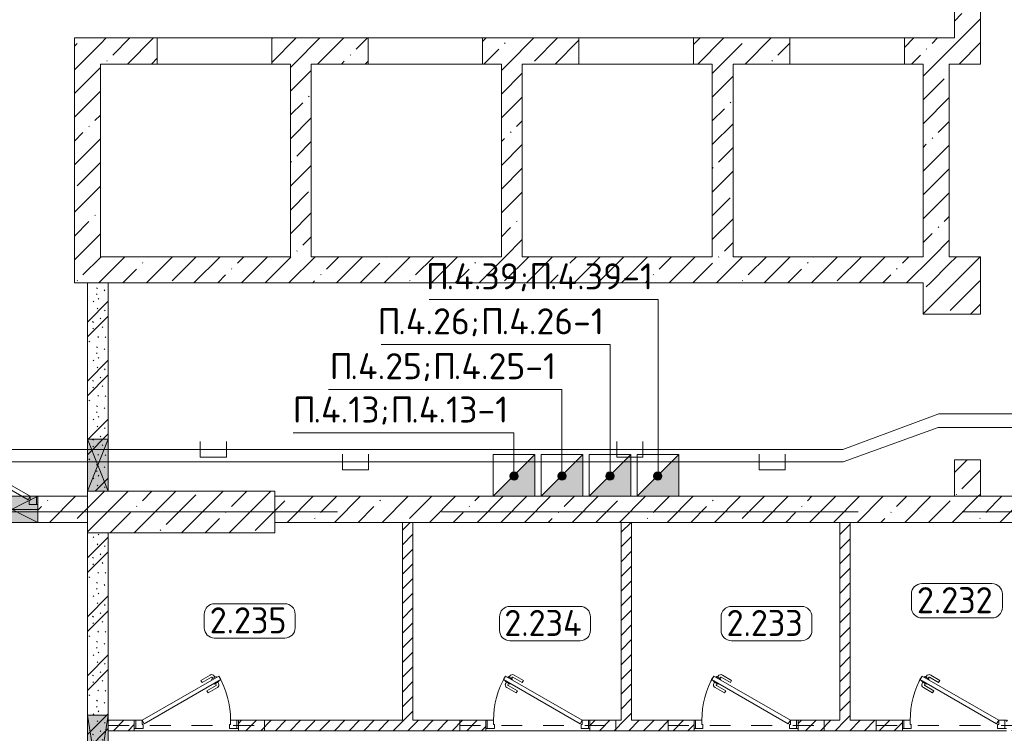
# Model space of a CAD drawing. Header units: millimetres. Extents: x -32229 to 291619, y -13689 to 125138.
# Tile 496 of 565: x 98330 to 107784, y 73325 to 80176. Entities that reach past the tile are written whole.
import ezdxf

# ---------------------------------------------------------------- set-up
doc = ezdxf.new("R2010")
doc.units = ezdxf.units.MM
doc.linetypes.add('3_ Штрих_ 1 х 1 мм', pattern=[400, 200, -200])
doc.linetypes.add('ADSK_Линия сетки', pattern=[5000, 4000, -500, 0, -500])
for name, color, linetype, lineweight in [('A-____-NOTE-TEXT', 7, 'Continuous', 18), ('A-AREA-____-IDEN', 7, 'Continuous', 9), ('A-DETL-____-THIN', 7, 'Continuous', 9), ('A-DETL-GENF-OTLN', 7, 'Continuous', 18), ('A-DOOR-____-MCUT', 7, 'Continuous', 9), ('A-DOOR-____-OTLN', 7, 'Continuous', 18), ('A-DOOR-FRAM-MCUT', 7, 'Continuous', 9), ('A-DOOR-OPNG-OTLN', 7, 'Continuous', 18), ('A-FLOR-____-OTLN', 7, 'Continuous', 18), ('A-GLAZ-____-MCUT', 7, 'Continuous', 9), ('A-GLAZ-____-OTLN', 7, 'Continuous', 18), ('A-WALL-____-MCUT', 7, 'Continuous', 40), ('A-WALL-____-PATT', 7, 'Continuous', 40), ('G-____-____-TEXT', 7, 'Continuous', 9), ('I-WALL-____-MCUT', 7, 'Continuous', 40), ('S-BEAM-____-OTLN', 7, 'Continuous', 18), ('S-COLS-____-MCUT', 7, 'Continuous', 40), ('S-COLS-____-OTLN', 7, 'Continuous', 18), ('S-GRID-____-OTLN', 7, 'Continuous', 9)]:
    doc.layers.add(name, color=color, linetype=linetype, lineweight=lineweight)
doc.layers.add('A-DETL-____-OTLN', color=7, linetype='Continuous', lineweight=9, true_color=0x00a600)
doc.styles.add('GOST Common_9', font='GOST_Common.ttf', dxfattribs={"height": 250})
doc.styles.add('ISOCPEUR', font='isocpeur.ttf', dxfattribs={"height": 250})
pattern_1 = [(45, (0, 0), (-70.71068, 70.71068), [])]
pattern_2 = [(135, (300.56, 377.28), (-565.6854, 6e-14), [10, -790]), (135, (349.8, 474.73), (-565.6854, 6e-14), [10, -790]), (135, (423.93, 473.06), (-565.6854, 6e-14), [10, -790]), (135, (229.92, 447.9), (-565.6854, 6e-14), [10, -790]), (135, (155.08, 447.9), (-565.6854, 6e-14), [10, -790]), (135, (114.9, 369.03), (-565.6854, 6e-14), [10, -790]), (135, (132.43, 285.8), (-565.6854, 6e-14), [10, -790]), (135, (214.66, 322), (-565.6854, 6e-14), [10, -790]), (135, (198.16, 261.88), (-565.6854, 6e-14), [10, -790]), (135, (45.2, 272.9), (-565.6854, 6e-14), [10, -790]), (135, (42.32, 336.16), (-565.6854, 6e-14), [10, -790]), (135, (92.26, 192.24), (-565.6854, 6e-14), [10, -790]), (135, (7.07, 149.2), (-565.6854, 6e-14), [10, -790]), (135, (80.6, 95.1), (-565.6854, 6e-14), [10, -790]), (135, (79.53, 36.94), (-565.6854, 6e-14), [10, -790]), (135, (153.87, 74.56), (-565.6854, 6e-14), [10, -790]), (135, (228.35, 124.8), (-565.6854, 6e-14), [10, -790]), (135, (279.75, 180.4), (-565.6854, 6e-14), [10, -790]), (135, (282.9, 31.63), (-565.6854, 6e-14), [10, -790]), (135, (377.38, 53.45), (-565.6854, 6e-14), [10, -790]), (135, (352.28, 102.7), (-565.6854, 6e-14), [10, -790]), (135, (354.05, 0), (-565.6854, 6e-14), [10, -790]), (135, (553.23, 16.45), (-565.6854, 6e-14), [10, -790]), (135, (542.38, 63.45), (-565.6854, 6e-14), [10, -790]), (135, (536.58, 239.3), (-565.6854, 6e-14), [10, -790]), (135, (475.85, 203.9), (-565.6854, 6e-14), [10, -790]), (135, (475.85, 316.54), (-565.6854, 6e-14), [10, -790]), (135, (520.8, 408.7), (-565.6854, 6e-14), [10, -790]), (135, (551.1, 470.8), (-565.6854, 6e-14), [10, -790]), (135, (235.25, 537.93), (-565.6854, 6e-14), [10, -790]), (135, (407.25, 547.65), (-565.6854, 6e-14), [10, -790]), (135, (94.5, 558.6), (-565.6854, 6e-14), [10, -790]), (135, (46.4, 532.3), (-565.6854, 6e-14), [10, -790]), (135, (85.56, 465.04), (-565.6854, 6e-14), [10, -790]), (135, (355.53, 181.14), (-565.6854, 6e-14), [10, -790]), (135, (362.23, 243.6), (-565.6854, 6e-14), [10, -790]), (135, (413.45, 344.1), (-565.6854, 6e-14), [10, -790]), (135, (286.3, 273.25), (-565.6854, 6e-14), [10, -790]), (135, (423.02, 263.72), (-565.6854, 6e-14), [10, -790]), (135, (162.94, 190.2), (-565.6854, 6e-14), [10, -790]), (135, (470.25, 120.93), (-565.6854, 6e-14), [10, -790]), (135, (484.48, 9.78), (-565.6854, 6e-14), [10, -790]), (45, (0, 212.13), (-565.6854, 0), []), (45, (212.13, 0), (-565.6854, 0), []), (45, (353.55, 0), (-565.6854, 0), []), (45, (0, 353.55), (-565.6854, 0), [])]
pattern_3 = [(45, (0, 0), (-228.0985, 228.0985), []), (45, (228.1, 0), (-228.0985, 228.0985), [403.225, -80.645, 6.706, -73.939])]

# ---------------------------------------------------------------- blocks, each defined once
blk = doc.blocks.new('АР_Дверь однопольная - 1000х2100h_850__Кладовая-4711845--02 ЭМ')
at = {"layer": 'A-DOOR-____-MCUT', "color": 253, "lineweight": 13, "true_color": 0xaaaaaa}
for p, q in [((-311.1, 475), (-331.1, 440.4)), ((425, 50), (-311.1, 475)), ((-331.1, 440.4), (405, 15.4)), ((405, 15.4), (425, 50))]:
    blk.add_line(p, q, dxfattribs=at)
at = {"layer": 'A-DOOR-____-OTLN', "color": 253, "lineweight": 5, "true_color": 0xaaaaaa}
for p, q in [((-274.6, 463.2), (-268.6, 473.6)), ((-138.9, 433.3), (-227.7, 484.6)), ((-309.5, 427.9), (-313.5, 420.9)), ((-313.5, 420.9), (-270.2, 395.9)), ((-302.6, 414.7), (-308.7, 404.3)), ((-289.5, 462.5), (-285.5, 469.4)), ((-281, 402.2), (-287, 391.8)), ((-285.5, 469.4), (-242.2, 444.4)), ((-196.4, 333.7), (-285.2, 385)), ((-270.2, 395.9), (-266.2, 402.9)), ((-253, 450.7), (-247, 461.1)), ((-242.2, 444.4), (-246.2, 437.5)), ((-151.4, 411.7), (-240.2, 462.9)), ((-151.4, 411.7), (-138.9, 433.3)), ((-208.9, 312.1), (-297.7, 363.3)), ((-196.4, 333.7), (-208.9, 312.1))]:
    blk.add_line(p, q, dxfattribs=at)
for centre, radius, start, end in [((425, 50), 850, 150, 180), ((-242.7, 458.6), 30, 60, 150), ((-282.7, 389.3), 30, 150, 240), ((-282.7, 389.3), 4.99, 150, 240), ((-242.7, 458.6), 4.99, 60, 150)]:
    blk.add_arc(centre, radius, start, end, dxfattribs=at)
at = {"layer": 'A-DOOR-FRAM-MCUT', "color": 253, "lineweight": 13, "true_color": 0xaaaaaa}
for p, q in [((-485, 50), (-500, 50)), ((-425, 50), (-485, 50)), ((-485, 50), (-485, -30)), ((-425, 10), (-425, 50)), ((-415, 10), (-425, 10)), ((-415, -30), (-415, 10)), ((425, 10), (415, 10)), ((415, 10), (415, -30)), ((485, 50), (425, 50)), ((425, 50), (425, 10)), ((485, -30), (485, 50)), ((485, 50), (500, 50)), ((-485, -30), (-500, -30)), ((-485, -30), (-415, -30)), ((415, -30), (485, -30)), ((485, -30), (500, -30))]:
    blk.add_line(p, q, dxfattribs=at)
blk = doc.blocks.new('КР-Проем - Настраиваемый-4846183--02 ЭМ')
at = {"layer": 'A-DOOR-OPNG-OTLN', "color": 253, "lineweight": 13, "true_color": 0xaaaaaa}
for p, q in [((-550, 125), (550, 125)), ((-550, -125), (550, -125))]:
    blk.add_line(p, q, dxfattribs=at)
blk = doc.blocks.new('АР_Дверь однопольная - 1000х2100h_850__Кладовая-4711806--02 ЭМ')
at = {"layer": 'A-DOOR-____-MCUT', "color": 253, "lineweight": 13, "true_color": 0xaaaaaa}
for p, q in [((311.1, 475), (-425, 50)), ((331.1, 440.4), (311.1, 475)), ((-405, 15.4), (331.1, 440.4)), ((-425, 50), (-405, 15.4))]:
    blk.add_line(p, q, dxfattribs=at)
at = {"layer": 'A-DOOR-____-OTLN', "color": 253, "lineweight": 5, "true_color": 0xaaaaaa}
for p, q in [((138.9, 433.3), (227.7, 484.6)), ((274.6, 463.2), (268.6, 473.6)), ((151.4, 411.7), (138.9, 433.3)), ((151.4, 411.7), (240.2, 462.9)), ((196.4, 333.7), (285.2, 385)), ((285.5, 469.4), (242.2, 444.4)), ((242.2, 444.4), (246.2, 437.5)), ((253, 450.7), (247, 461.1)), ((270.2, 395.9), (266.2, 402.9)), ((313.5, 420.9), (270.2, 395.9)), ((281, 402.2), (287, 391.8)), ((289.5, 462.5), (285.5, 469.4)), ((302.6, 414.7), (308.7, 404.3)), ((309.5, 427.9), (313.5, 420.9)), ((196.4, 333.7), (208.9, 312.1)), ((208.9, 312.1), (297.7, 363.3))]:
    blk.add_line(p, q, dxfattribs=at)
for centre, radius, start, end in [((242.7, 458.6), 30, 30, 120), ((-425, 50), 850, 360, 30), ((242.7, 458.6), 4.99, 30, 120), ((282.7, 389.3), 4.99, 300, 30), ((282.7, 389.3), 30, 300, 30)]:
    blk.add_arc(centre, radius, start, end, dxfattribs=at)
at = {"layer": 'A-DOOR-FRAM-MCUT', "color": 253, "lineweight": 13, "true_color": 0xaaaaaa}
for p, q in [((-485, 50), (-500, 50)), ((-425, 50), (-485, 50)), ((-485, 50), (-485, -30)), ((-425, 10), (-425, 50)), ((-415, 10), (-425, 10)), ((-415, -30), (-415, 10)), ((425, 10), (415, 10)), ((415, 10), (415, -30)), ((485, 50), (425, 50)), ((425, 50), (425, 10)), ((485, -30), (485, 50)), ((485, 50), (500, 50)), ((-485, -30), (-500, -30)), ((-485, -30), (-415, -30)), ((415, -30), (485, -30)), ((485, -30), (500, -30))]:
    blk.add_line(p, q, dxfattribs=at)
blk = doc.blocks.new('АР_Дверь однопольная - 1300х2100h_лест__лифт_ холл-V77--02 ЭМ')
at = {"layer": 'A-DOOR-____-MCUT', "color": 253, "lineweight": 13, "true_color": 0xaaaaaa}
for p, q in [((-420.9, 700), (-440.9, 665.4)), ((-440.9, 665.4), (495, 125)), ((575, 125), (-420.9, 700)), ((495, 125), (555, 90.4)), ((555, 90.4), (575, 125))]:
    blk.add_line(p, q, dxfattribs=at)
at = {"layer": 'A-DOOR-____-OTLN', "color": 253, "lineweight": 5, "true_color": 0xaaaaaa}
for p, q in [((-399.3, 687.5), (-395.3, 694.4)), ((-395.3, 694.4), (-352, 669.4)), ((-384.5, 688.2), (-378.4, 698.6)), ((-362.8, 675.7), (-356.8, 686.1)), ((-352, 669.4), (-356, 662.5)), ((-261.2, 636.7), (-350, 687.9)), ((-248.7, 658.3), (-337.5, 709.6)), ((-419.3, 652.9), (-423.3, 645.9)), ((-423.3, 645.9), (-380, 620.9)), ((-412.5, 639.7), (-418.5, 629.3)), ((-318.7, 537.1), (-407.5, 588.3)), ((-390.8, 627.2), (-396.8, 616.8)), ((-306.2, 558.7), (-395, 610)), ((-380, 620.9), (-376, 627.9)), ((-261.2, 636.7), (-248.7, 658.3)), ((-306.2, 558.7), (-318.7, 537.1))]:
    blk.add_line(p, q, dxfattribs=at)
for centre, radius, start, end in [((575, 125), 1150, 150, 180), ((-352.5, 683.6), 30, 60, 150), ((-352.5, 683.6), 4.99, 60, 150), ((-392.5, 614.3), 30, 150, 240), ((-392.5, 614.3), 4.99, 150, 240)]:
    blk.add_arc(centre, radius, start, end, dxfattribs=at)
at = {"layer": 'A-DOOR-FRAM-MCUT', "color": 253, "lineweight": 13, "true_color": 0xaaaaaa}
for p, q in [((-635, 125), (-650, 125)), ((-575, 125), (-635, 125)), ((-635, 125), (-635, 45)), ((-575, 85), (-575, 125)), ((635, 125), (575, 125)), ((575, 125), (575, 85)), ((635, 45), (635, 125)), ((635, 125), (650, 125)), ((-635, 45), (-650, 45)), ((-635, 45), (-565, 45)), ((-565, 85), (-575, 85)), ((-565, 45), (-565, 85)), ((575, 85), (565, 85)), ((565, 85), (565, 45)), ((565, 45), (635, 45)), ((635, 45), (650, 45))]:
    blk.add_line(p, q, dxfattribs=at)
blk = doc.blocks.new('АР_Отверстие прямоугольное - ОВВ-4099077--02 ЭМ')
at = {"layer": 'A-GLAZ-____-OTLN', "lineweight": 13, "true_color": 0xf0f0f0}
blk.add_hatch(color=7, dxfattribs=at).paths.add_polyline_path([(750, 100), (-500, 100), (-500, -100), (750, -100)])
at = {"layer": 'A-GLAZ-____-MCUT', "color": 253, "lineweight": 13, "true_color": 0xaaaaaa}
for p, q in [((-500, 100), (-500, -100)), ((750, 100), (750, -100))]:
    blk.add_line(p, q, dxfattribs=at)
at = {"layer": 'A-GLAZ-____-OTLN', "color": 253, "lineweight": 5, "true_color": 0xaaaaaa}
for p, q in [((750, 100), (-500, -100)), ((-500, 100), (750, -100))]:
    blk.add_line(p, q, dxfattribs=at)
at = {"layer": 'A-GLAZ-____-OTLN', "color": 253, "lineweight": 13, "true_color": 0xaaaaaa}
for p, q in [((750, 100), (-500, 100)), ((-500, 100), (-500, -100)), ((750, -100), (750, 100)), ((-500, -100), (750, -100))]:
    blk.add_line(p, q, dxfattribs=at)
blk = doc.blocks.new('АР_Отверстие прямоугольное - ЭОМ-4227627--02 ЭМ')
at = {"layer": 'A-GLAZ-____-OTLN', "lineweight": 13, "true_color": 0xf0f0f0}
blk.add_hatch(color=7, dxfattribs=at).paths.add_polyline_path([(375, -125), (375, 125), (-125, 125), (-125, -125)])
at = {"layer": 'A-GLAZ-____-MCUT', "color": 253, "lineweight": 13, "true_color": 0xaaaaaa}
for p, q in [((-125, 125), (-125, -125)), ((375, 125), (375, -125))]:
    blk.add_line(p, q, dxfattribs=at)
at = {"layer": 'A-GLAZ-____-OTLN', "color": 253, "lineweight": 5, "true_color": 0xaaaaaa}
for p, q in [((375, 125), (-125, -125)), ((-125, 125), (375, -125))]:
    blk.add_line(p, q, dxfattribs=at)
at = {"layer": 'A-GLAZ-____-OTLN', "color": 253, "lineweight": 13, "true_color": 0xaaaaaa}
for p, q in [((375, 125), (-125, 125)), ((-125, 125), (-125, -125)), ((375, -125), (375, 125)), ((-125, -125), (375, -125))]:
    blk.add_line(p, q, dxfattribs=at)
blk = doc.blocks.new('АР_Отверстие прямоугольное - ЭОМ-4232262--02 ЭМ')
at = {"layer": 'A-GLAZ-____-OTLN', "lineweight": 13, "true_color": 0xf0f0f0}
blk.add_hatch(color=7, dxfattribs=at).paths.add_polyline_path([(375, 100), (-125, 100), (-125, -100), (375, -100)])
at = {"layer": 'A-GLAZ-____-MCUT', "color": 253, "lineweight": 13, "true_color": 0xaaaaaa}
for p, q in [((-125, 100), (-125, -100)), ((375, 100), (375, -100))]:
    blk.add_line(p, q, dxfattribs=at)
at = {"layer": 'A-GLAZ-____-OTLN', "color": 253, "lineweight": 5, "true_color": 0xaaaaaa}
for p, q in [((375, 100), (-125, -100)), ((-125, 100), (375, -100))]:
    blk.add_line(p, q, dxfattribs=at)
at = {"layer": 'A-GLAZ-____-OTLN', "color": 253, "lineweight": 13, "true_color": 0xaaaaaa}
for p, q in [((375, 100), (-125, 100)), ((-125, 100), (-125, -100)), ((375, -100), (375, 100)), ((-125, -100), (375, -100))]:
    blk.add_line(p, q, dxfattribs=at)
blk = doc.blocks.new('АР_Перемычка - 100_Уx1_75x5__250-250-6683530--02 ЭМ')
at = {"layer": 'S-BEAM-____-OTLN', "color": 9, "linetype": '3_ Штрих_ 1 х 1 мм', "lineweight": 15, "true_color": 0xc4c4c4}
for p, q in [((-750, 50), (-750, -50)), ((750, 50), (750, -50)), ((-750, 0), (750, 0))]:
    blk.add_line(p, q, dxfattribs=at)
blk = doc.blocks.new('Наметкина 10_РД_АР_П_отсоединено_rvt-1--02 ЭМ')
at = {"layer": 'A-WALL-____-PATT', "lineweight": 5, "true_color": 0xaaaaaa}
h = blk.add_hatch(dxfattribs=at)
h.set_pattern_fill('FP_3', color=253, style=0, pattern_type=2)
h.set_pattern_definition(pattern_3)
h.paths.add_polyline_path([(107305.3, 79750), (107555.3, 79750), (107555.3, 85750), (107305.3, 85750), (107305.3, 80000)])
h = blk.add_hatch(dxfattribs=at)
h.set_pattern_fill('FP_3', color=253, style=0, pattern_type=2)
h.set_pattern_definition(pattern_3)
h.paths.add_polyline_path([(98855.3, 77650), (99105.3, 77650), (99105.3, 80000), (98855.3, 80000), (98855.3, 77945.1)])
h = blk.add_hatch(dxfattribs=at)
h.set_pattern_fill('FP_3', color=253, style=0, pattern_type=2)
h.set_pattern_definition(pattern_3)
h.paths.add_polyline_path([(107305.3, 79750), (107305.3, 80000), (106825.3, 80000), (106825.3, 79750), (107255.3, 79750)])
h.paths.add_polyline_path([(99650.3, 79750), (99650.3, 80000), (99105.3, 80000), (99105.3, 79750)])
h.paths.add_polyline_path([(104980.3, 79750), (105725.3, 79750), (105725.3, 80000), (104800.3, 80000), (104800.3, 79750)])
h.paths.add_polyline_path([(100750.3, 79750), (101675.3, 79750), (101675.3, 80000), (100750.3, 80000)])
h.paths.add_polyline_path([(103700.3, 79750), (103700.3, 80000), (102775.3, 80000), (102775.3, 79750), (103155.3, 79750)])
h = blk.add_hatch(dxfattribs=at)
h.set_pattern_fill('FP_3', color=253, style=0, pattern_type=2)
h.set_pattern_definition(pattern_3)
h.paths.add_polyline_path([(101130.3, 77900), (101130.3, 79750), (100930.3, 79750), (100930.3, 77900)])
h = blk.add_hatch(dxfattribs=at)
h.set_pattern_fill('FP_3', color=253, style=0, pattern_type=2)
h.set_pattern_definition(pattern_3)
h.paths.add_polyline_path([(103155.3, 77900), (103155.3, 79750), (102955.3, 79750), (102955.3, 77900)])
h = blk.add_hatch(dxfattribs=at)
h.set_pattern_fill('FP_3', color=253, style=0, pattern_type=2)
h.set_pattern_definition(pattern_3)
h.paths.add_polyline_path([(105180.3, 77900), (105180.3, 79750), (104980.3, 79750), (104980.3, 77900)])
h = blk.add_hatch(dxfattribs=at)
h.set_pattern_fill('FP_3', color=253, style=0, pattern_type=2)
h.set_pattern_definition(pattern_3)
h.paths.add_polyline_path([(107255.3, 77900), (107255.3, 79750), (107005.3, 79750), (107005.3, 77900)])
h = blk.add_hatch(dxfattribs=at)
h.set_pattern_fill('FP_3', color=253, style=0, pattern_type=2)
h.set_pattern_definition(pattern_3)
h.paths.add_polyline_path([(107005.3, 77650), (107255.3, 77650), (107255.3, 77900), (99105.3, 77900), (99105.3, 77650), (105893.2, 77650)])
h = blk.add_hatch(dxfattribs=at)
h.set_pattern_fill('FP_3', color=253, style=0, pattern_type=2)
h.set_pattern_definition(pattern_3)
h.paths.add_polyline_path([(107005.3, 77350), (107555.3, 77350), (107555.3, 77900), (107255.3, 77900), (107255.3, 77650), (107005.3, 77650)])
h = blk.add_hatch(dxfattribs=at)
h.set_pattern_fill('FP_1', color=253, style=0, pattern_type=2)
h.set_pattern_definition(pattern_2)
h.paths.add_polyline_path([(99180.3, 75650), (99180.3, 77650), (98980.3, 77650), (98980.3, 75650)])
h = blk.add_hatch(dxfattribs=at)
h.set_pattern_fill('FP_3', color=253, style=0, pattern_type=2)
h.set_pattern_definition(pattern_3)
h.paths.add_polyline_path([(107555.3, 75600), (107555.3, 75950), (107305.3, 75950), (107305.3, 75600)])
h = blk.add_hatch(dxfattribs=at)
h.set_pattern_fill('FP_3', color=253, style=0, pattern_type=2)
h.set_pattern_definition(pattern_3)
h.paths.add_polyline_path([(98980.3, 75350), (98980.3, 75600), (98505.3, 75600), (98505.3, 75350)])
h.paths.add_polyline_path([(95245.4, 75350), (97205.3, 75350), (97205.3, 75600), (92305.3, 75600), (92305.3, 75350)])
h = blk.add_hatch(dxfattribs=at)
h.set_pattern_fill('FP_3', color=253, style=0, pattern_type=2)
h.set_pattern_definition(pattern_3)
h.paths.add_polyline_path([(104198, 75350), (110405.3, 75350), (110405.3, 75600), (100780.3, 75600), (100780.3, 75350), (103896.7, 75350)])
h = blk.add_hatch(dxfattribs=at)
h.set_pattern_fill('FP_2', color=253, style=0, pattern_type=2)
h.set_pattern_definition(pattern_1)
h.paths.add_polyline_path([(102105.3, 73450), (102105.3, 75350), (102005.3, 75350), (102005.3, 73450)])
h = blk.add_hatch(dxfattribs=at)
h.set_pattern_fill('FP_2', color=253, style=0, pattern_type=2)
h.set_pattern_definition(pattern_1)
h.paths.add_polyline_path([(104205.3, 73450), (104205.3, 75350), (104105.3, 75350), (104105.3, 73450)])
h = blk.add_hatch(dxfattribs=at)
h.set_pattern_fill('FP_2', color=253, style=0, pattern_type=2)
h.set_pattern_definition(pattern_1)
h.paths.add_polyline_path([(106305.3, 73450), (106305.3, 75350), (106205.3, 75350), (106205.3, 73450)])
h = blk.add_hatch(dxfattribs=at)
h.set_pattern_fill('FP_1', color=253, style=0, pattern_type=2)
h.set_pattern_definition(pattern_2)
h.paths.add_polyline_path([(98980.3, 72100), (99180.3, 72100), (99180.3, 75250), (98980.3, 75250), (98980.3, 72250)])
h = blk.add_hatch(dxfattribs=at)
h.set_pattern_fill('FP_2', color=253, style=0, pattern_type=2)
h.set_pattern_definition(pattern_1)
h.paths.add_polyline_path([(100569.3, 73350), (101155.3, 73350), (101155.3, 73450), (100430.3, 73450), (100430.3, 73350)])
h.paths.add_polyline_path([(99180.3, 73350), (99430.3, 73350), (99430.3, 73450), (99180.3, 73450)])
h = blk.add_hatch(dxfattribs=at)
h.set_pattern_fill('FP_2', color=253, style=0, pattern_type=2)
h.set_pattern_definition(pattern_1)
h.paths.add_polyline_path([(110105.3, 73350), (110105.3, 73450), (109905.3, 73450), (109905.3, 73350)])
h.paths.add_polyline_path([(108905.3, 73350), (108905.3, 73450), (107805.3, 73450), (107805.3, 73350), (108555.1, 73350)])
h.paths.add_polyline_path([(106805.3, 73350), (106805.3, 73450), (105805.3, 73450), (105805.3, 73350), (105893.2, 73350)])
h.paths.add_polyline_path([(104805.3, 73350), (104805.3, 73450), (103805.3, 73450), (103805.3, 73350)])
h.paths.add_polyline_path([(101155.3, 73350), (102805.3, 73350), (102805.3, 73450), (101155.3, 73450)])
at = {"layer": 'S-COLS-____-OTLN', "lineweight": 5, "true_color": 0xaaaaaa}
h = blk.add_hatch(dxfattribs=at)
h.set_pattern_fill('FP_3', color=253, style=0, pattern_type=2)
h.set_pattern_definition(pattern_3)
h.paths.add_polyline_path([(100780.3, 75250), (100780.3, 75650), (98980.3, 75650), (98980.3, 75250), (100569.3, 75250)])
at = {"layer": 'A-FLOR-____-OTLN', "color": 253, "lineweight": 13, "true_color": 0xaaaaaa}
for p, q in [((99650.3, 80000), (100750.3, 80000)), ((101675.3, 80000), (102775.3, 80000)), ((103700.3, 80000), (104800.3, 80000)), ((105725.3, 80000), (106825.3, 80000)), ((98505.3, 75475), (98505.3, 75600)), ((98005.3, 75475), (98505.3, 75475)), ((98505.3, 75475), (98005.3, 75475)), ((98505.3, 75350), (98505.3, 75475)), ((100430.3, 73350), (99430.3, 73350)), ((99430.3, 73350), (100430.3, 73350)), ((103805.3, 73350), (102805.3, 73350)), ((102805.3, 73350), (103805.3, 73350)), ((105805.3, 73350), (104805.3, 73350)), ((104805.3, 73350), (105805.3, 73350)), ((107805.3, 73350), (106805.3, 73350)), ((106805.3, 73350), (107805.3, 73350))]:
    blk.add_line(p, q, dxfattribs=at)
at = {"layer": 'A-WALL-____-MCUT', "color": 253, "lineweight": 13, "true_color": 0xaaaaaa}
for p, q in [((107305.3, 80870), (107305.3, 80000)), ((107555.3, 79750), (107555.3, 80870)), ((98855.3, 80000), (98855.3, 77650)), ((99105.3, 80000), (98855.3, 80000)), ((99650.3, 80000), (99105.3, 80000)), ((99650.3, 79750), (99650.3, 80000)), ((101675.3, 80000), (100750.3, 80000)), ((100750.3, 80000), (100750.3, 79750)), ((101675.3, 79750), (101675.3, 80000)), ((103700.3, 80000), (102775.3, 80000)), ((102775.3, 80000), (102775.3, 79750)), ((103700.3, 79750), (103700.3, 80000)), ((105725.3, 80000), (104800.3, 80000)), ((104800.3, 80000), (104800.3, 79750)), ((105725.3, 79750), (105725.3, 80000)), ((107305.3, 80000), (106825.3, 80000)), ((106825.3, 80000), (106825.3, 79750)), ((99105.3, 77900), (99105.3, 79750)), ((99105.3, 79750), (99650.3, 79750)), ((100750.3, 79750), (100930.3, 79750)), ((100930.3, 79750), (100930.3, 77900)), ((101130.3, 77900), (101130.3, 79750)), ((101130.3, 79750), (101675.3, 79750)), ((102775.3, 79750), (102955.3, 79750)), ((102955.3, 79750), (102955.3, 77900)), ((103155.3, 77900), (103155.3, 79750)), ((103155.3, 79750), (103700.3, 79750)), ((104800.3, 79750), (104980.3, 79750)), ((104980.3, 79750), (104980.3, 77900)), ((105180.3, 77900), (105180.3, 79750)), ((105180.3, 79750), (105725.3, 79750)), ((106825.3, 79750), (107005.3, 79750)), ((107005.3, 79750), (107005.3, 77900)), ((107255.3, 79750), (107305.3, 79750)), ((107255.3, 77900), (107255.3, 79750)), ((107305.3, 79750), (107555.3, 79750)), ((100930.3, 77900), (99105.3, 77900)), ((102955.3, 77900), (101130.3, 77900)), ((104980.3, 77900), (103155.3, 77900)), ((107005.3, 77900), (105180.3, 77900)), ((107555.3, 77900), (107255.3, 77900)), ((107555.3, 77350), (107555.3, 77900)), ((98855.3, 77650), (99105.3, 77650)), ((99105.3, 77650), (107005.3, 77650)), ((107005.3, 77650), (107005.3, 77350)), ((107005.3, 77350), (107555.3, 77350)), ((107305.3, 75950), (107305.3, 75600)), ((107555.3, 75950), (107305.3, 75950)), ((107555.3, 75600), (107555.3, 75950)), ((98980.3, 75600), (98505.3, 75600)), ((98505.3, 75600), (98505.3, 75350)), ((98980.3, 75350), (98980.3, 75600)), ((102877.6, 75600), (100780.3, 75600)), ((100780.3, 75600), (100780.3, 75350)), ((103337.7, 75600), (103277.9, 75600)), ((103797.7, 75600), (103738, 75600)), ((104257.7, 75600), (104198, 75600)), ((108325.3, 75600), (104658.1, 75600)), ((107305.3, 75600), (107555.3, 75600)), ((98505.3, 75350), (98980.3, 75350)), ((100780.3, 75350), (108325.3, 75350))]:
    blk.add_line(p, q, dxfattribs=at)
at = {"layer": 'A-WALL-____-MCUT', "color": 253, "lineweight": 15, "true_color": 0xaaaaaa}
blk.add_line((99180.3, 73450), (99180.3, 73350), dxfattribs=at)
at = {"layer": 'I-WALL-____-MCUT', "color": 253, "lineweight": 13, "true_color": 0xaaaaaa}
for p, q in [((98980.3, 77650), (98980.3, 76150)), ((99180.3, 77650), (98980.3, 77650)), ((99180.3, 76150), (99180.3, 77650)), ((98980.3, 76150), (98980.3, 75650)), ((99180.3, 75650), (99180.3, 76150)), ((98980.3, 75650), (99180.3, 75650)), ((102005.3, 75350), (102005.3, 73450)), ((102105.3, 75350), (102005.3, 75350)), ((102105.3, 73450), (102105.3, 75350)), ((104105.3, 75350), (104105.3, 73450)), ((104205.3, 75350), (104105.3, 75350)), ((104205.3, 73450), (104205.3, 75350)), ((106205.3, 75350), (106205.3, 73450)), ((106305.3, 75350), (106205.3, 75350)), ((106305.3, 73450), (106305.3, 75350)), ((98980.3, 75250), (98980.3, 73500)), ((99180.3, 75250), (98980.3, 75250)), ((99180.3, 73500), (99180.3, 75250)), ((98980.3, 73500), (98980.3, 72250)), ((99180.3, 73450), (99180.3, 73500)), ((99430.3, 73450), (99180.3, 73450)), ((99430.3, 73350), (99430.3, 73450)), ((101155.3, 73450), (100430.3, 73450)), ((100430.3, 73450), (100430.3, 73350)), ((102005.3, 73450), (101155.3, 73450)), ((102805.3, 73450), (102105.3, 73450)), ((102805.3, 73350), (102805.3, 73450)), ((104105.3, 73450), (103805.3, 73450)), ((103805.3, 73450), (103805.3, 73350)), ((104805.3, 73450), (104205.3, 73450)), ((104805.3, 73350), (104805.3, 73450)), ((106205.3, 73450), (105805.3, 73450)), ((105805.3, 73450), (105805.3, 73350)), ((106805.3, 73450), (106305.3, 73450)), ((106805.3, 73350), (106805.3, 73450)), ((99180.3, 73350), (99430.3, 73350)), ((99180.3, 72250), (99180.3, 73350)), ((100430.3, 73350), (101155.3, 73350)), ((101155.3, 73350), (102805.3, 73350)), ((103805.3, 73350), (104805.3, 73350)), ((105805.3, 73350), (106805.3, 73350))]:
    blk.add_line(p, q, dxfattribs=at)
at = {"layer": 'S-COLS-____-MCUT', "color": 253, "lineweight": 15, "true_color": 0xaaaaaa}
for p, q in [((99180.3, 75650), (98980.3, 75650)), ((98980.3, 75650), (98980.3, 75250)), ((100780.3, 75650), (99180.3, 75650)), ((100780.3, 75250), (100780.3, 75650)), ((98980.3, 75250), (100780.3, 75250))]:
    blk.add_line(p, q, dxfattribs=at)
at = {"layer": 'A-DOOR-____-OTLN', "color": 253, "lineweight": 13, "true_color": 0xaaaaaa}
for name, p in [('КР-Проем - Настраиваемый-4846183--02 ЭМ', (100200.3, 79875)), ('КР-Проем - Настраиваемый-4846183--02 ЭМ', (102225.3, 79875)), ('КР-Проем - Настраиваемый-4846183--02 ЭМ', (104250.3, 79875)), ('КР-Проем - Настраиваемый-4846183--02 ЭМ', (106275.3, 79875)), ('АР_Дверь однопольная - 1300х2100h_лест__лифт_ холл-V77--02 ЭМ', (97855.3, 75475)), ('АР_Дверь однопольная - 1000х2100h_850__Кладовая-4711806--02 ЭМ', (99930.3, 73400)), ('АР_Дверь однопольная - 1000х2100h_850__Кладовая-4711845--02 ЭМ', (103305.3, 73400)), ('АР_Дверь однопольная - 1000х2100h_850__Кладовая-4711845--02 ЭМ', (105305.3, 73400)), ('АР_Дверь однопольная - 1000х2100h_850__Кладовая-4711845--02 ЭМ', (107305.3, 73400))]:
    blk.add_blockref(name, p, dxfattribs=at)
at = {"layer": 'A-GLAZ-____-OTLN', "color": 253, "lineweight": 13, "true_color": 0xaaaaaa}
for name, p, rotation in [('АР_Отверстие прямоугольное - ЭОМ-4232262--02 ЭМ', (99080.3, 76025), 269.9999999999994), ('АР_Отверстие прямоугольное - ОВВ-4099077--02 ЭМ', (99080.3, 73000), 269.9999999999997)]:
    blk.add_blockref(name, p, dxfattribs=dict(at, rotation=rotation))
blk.add_blockref('АР_Отверстие прямоугольное - ЭОМ-4227627--02 ЭМ', (98130.3, 75475), dxfattribs=at)
at = {"layer": 'S-BEAM-____-OTLN', "color": 253, "lineweight": 13, "true_color": 0xaaaaaa}
for p in [(99930.3, 73400), (103305.3, 73400), (105305.3, 73400), (107305.3, 73400)]:
    blk.add_blockref('АР_Перемычка - 100_Уx1_75x5__250-250-6683530--02 ЭМ', p, dxfattribs=at)
blk = doc.blocks.new('Марка помещения 2 - Марка помещения 2-1605974--02 ЭМ')
at = {"layer": 'A-AREA-____-IDEN', "color": 253, "true_color": 0xaaaaaa}
for p, q in [((-1.797, 0.841), (1.569, 0.841)), ((-2.297, -0.309), (-2.297, 0.341)), ((2.069, 0.341), (2.069, -0.309)), ((1.569, -0.809), (-1.797, -0.809))]:
    blk.add_line(p, q, dxfattribs=at)
for centre, start, end in [((-1.797, 0.341), 90, 180), ((1.569, 0.341), 0, 90), ((-1.797, -0.309), 180, 270), ((1.569, -0.309), 270, 360)]:
    blk.add_arc(centre, 0.5, start, end, dxfattribs=at)

msp = doc.modelspace()

# ---------------------------------------------------------------- hatches: boundary and pattern name
at = {"layer": 'A-____-NOTE-TEXT', "lineweight": 5, "true_color": 0xff0000}
for points in [[(102877.6, 75600), (103277.9, 75600), (103277.9, 76000.3), (103102.4, 75824.8), (103105.4, 75822.4), (103111.8, 75814.1), (103115.8, 75804.5), (103117.1, 75794.1), (103115.8, 75783.8), (103111.8, 75774.1), (103105.4, 75765.9), (103097.1, 75759.5), (103087.5, 75755.5), (103077.1, 75754.1), (103066.8, 75755.5), (103057.1, 75759.5), (103045.2, 75767.6), (103038.5, 75760.9)], [(103337.7, 75600), (103738, 75600), (103738, 76000.3), (103562.4, 75824.8), (103565.5, 75822.4), (103571.8, 75814.1), (103575.8, 75804.5), (103577.2, 75794.1), (103575.8, 75783.8), (103571.8, 75774.1), (103565.5, 75765.9), (103557.2, 75759.5), (103547.5, 75755.5), (103537.2, 75754.1), (103526.8, 75755.5), (103517.2, 75759.5), (103505.2, 75767.6), (103498.5, 75760.9)], [(103968.9, 75600), (104198, 75600), (104198, 76000.3), (104022.5, 75824.8), (104025.5, 75822.4), (104031.9, 75814.1), (104035.9, 75804.5), (104037.2, 75794.1), (104035.9, 75783.8), (104031.9, 75774.1), (104025.5, 75765.9), (104017.2, 75759.5), (104007.6, 75755.5), (103997.2, 75754.1), (103986.9, 75755.5), (103977.2, 75759.5), (103965.3, 75767.6), (103797.7, 75600), (103958.6, 75600)], [(104257.7, 75600), (104658.1, 75600), (104658.1, 76000.3), (104482.5, 75824.8), (104485.5, 75822.4), (104491.9, 75814.1), (104495.9, 75804.5), (104497.3, 75794.1), (104495.9, 75783.8), (104491.9, 75774.1), (104485.5, 75765.9), (104477.3, 75759.5), (104467.6, 75755.5), (104457.3, 75754.1), (104446.9, 75755.5), (104437.3, 75759.5), (104425.3, 75767.6), (104418.6, 75760.9)]]:
    msp.add_hatch(color=1, dxfattribs=at).paths.add_polyline_path(points)
at = {"layer": 'A-DETL-GENF-OTLN', "true_color": 0xff0000}
for points in [[(103077.1, 75754.1), (103087.5, 75755.5), (103097.1, 75759.5), (103105.4, 75765.9), (103111.8, 75774.1), (103115.8, 75783.8), (103117.1, 75794.1), (103115.8, 75804.5), (103111.8, 75814.1), (103105.4, 75822.4), (103097.1, 75828.8), (103087.5, 75832.8), (103077.1, 75834.1), (103066.8, 75832.8), (103057.1, 75828.8), (103048.9, 75822.4), (103042.5, 75814.1), (103038.5, 75804.5), (103037.1, 75794.1), (103038.5, 75783.8), (103042.5, 75774.1), (103048.9, 75765.9), (103057.1, 75759.5), (103066.8, 75755.5)], [(103537.2, 75754.1), (103547.5, 75755.5), (103557.2, 75759.5), (103565.5, 75765.9), (103571.8, 75774.1), (103575.8, 75783.8), (103577.1, 75794.7), (103575.8, 75804.5), (103571.8, 75814.1), (103565.5, 75822.4), (103557.2, 75828.8), (103547.5, 75832.8), (103537.2, 75834.1), (103526.8, 75832.8), (103517.2, 75828.8), (103508.9, 75822.4), (103502.5, 75814.1), (103498.5, 75804.5), (103497.2, 75794.1), (103498.5, 75783.8), (103502.5, 75774.1), (103508.9, 75765.9), (103517.2, 75759.5), (103526.8, 75755.5)], [(103997.2, 75754.1), (104007.6, 75755.5), (104017.2, 75759.5), (104025.5, 75765.9), (104031.9, 75774.1), (104035.9, 75783.8), (104037.1, 75794.7), (104035.9, 75804.5), (104031.9, 75814.1), (104025.5, 75822.4), (104017.2, 75828.8), (104007.6, 75832.8), (103997.2, 75834.1), (103986.9, 75832.8), (103977.2, 75828.8), (103968.9, 75822.4), (103962.6, 75814.1), (103958.6, 75804.5), (103957.2, 75794.1), (103958.6, 75783.8), (103962.6, 75774.1), (103968.9, 75765.9), (103977.2, 75759.5), (103986.9, 75755.5)], [(104457.3, 75754.1), (104467.6, 75755.5), (104477.3, 75759.5), (104485.5, 75765.9), (104491.9, 75774.1), (104495.9, 75783.8), (104497.2, 75794.7), (104495.9, 75804.5), (104491.9, 75814.1), (104485.5, 75822.4), (104477.3, 75828.8), (104467.6, 75832.8), (104457.3, 75834.1), (104446.9, 75832.8), (104437.3, 75828.8), (104429, 75822.4), (104422.6, 75814.1), (104418.6, 75804.5), (104417.3, 75794.1), (104418.6, 75783.8), (104422.6, 75774.1), (104429, 75765.9), (104437.3, 75759.5), (104446.9, 75755.5)]]:
    msp.add_hatch(color=1, dxfattribs=at).paths.add_polyline_path(points)

# ---------------------------------------------------------------- linework, layer by layer
at = {"layer": 'A-____-NOTE-TEXT', "color": 1, "lineweight": 9, "true_color": 0xff0000}
for p, q in [((102877.9, 76000), (103277.9, 76000)), ((102877.9, 75600), (102877.9, 76000)), ((103277.9, 76000.3), (103101.6, 75824)), ((103277.9, 75600), (103277.9, 76000.3)), ((103277.9, 76000), (103277.9, 75600)), ((103338, 76000), (103738, 76000)), ((103338, 75600), (103338, 76000)), ((103738, 76000.3), (103561.7, 75824)), ((103738, 75600), (103738, 76000.3)), ((103738, 76000), (103738, 75600)), ((103798, 76000), (104198, 76000)), ((103798, 75600), (103798, 76000)), ((104198, 76000.3), (104021.7, 75824)), ((104198, 75600), (104198, 76000.3)), ((104198, 76000), (104198, 75600)), ((104258.1, 76000), (104658.1, 76000)), ((104258.1, 75600), (104258.1, 76000)), ((104658.1, 76000.3), (104481.7, 75824)), ((104658.1, 75600), (104658.1, 76000.3)), ((104658.1, 76000), (104658.1, 75600)), ((103047.3, 75769.7), (102877.6, 75600)), ((103507.3, 75769.7), (103337.7, 75600)), ((103967.4, 75769.7), (103797.7, 75600)), ((104427.4, 75769.7), (104257.7, 75600)), ((102877.6, 75600), (103277.9, 75600)), ((103277.9, 75600), (102877.9, 75600)), ((103337.7, 75600), (103738, 75600)), ((103738, 75600), (103338, 75600)), ((103797.7, 75600), (104198, 75600)), ((104198, 75600), (103798, 75600)), ((104257.7, 75600), (104658.1, 75600)), ((104658.1, 75600), (104258.1, 75600))]:
    msp.add_line(p, q, dxfattribs=at)
at = {"layer": 'A-DETL-____-OTLN', "color": 5, "true_color": 0x0000ff}
for p, q in [((106233.4, 76049.9), (107155.5, 76391.1)), ((107155.5, 76391.1), (110014.7, 76391.1)), ((100064.5, 76124.9), (100064.5, 75974.9)), ((100314.5, 75974.9), (100314.5, 76124.9)), ((104064.5, 76124.9), (104064.5, 75974.9)), ((104314.5, 75974.9), (104314.5, 76124.9)), ((98161.4, 76049.9), (106233.4, 76049.9)), ((100064.5, 75974.9), (100314.5, 75974.9)), ((104064.5, 75974.9), (104314.5, 75974.9))]:
    msp.add_line(p, q, dxfattribs=at)
at = {"layer": 'A-DETL-____-OTLN', "color": 1, "true_color": 0xff0000}
for p, q in [((106238.4, 75929.6), (107149.1, 76261.1)), ((107149.1, 76261.1), (110156.7, 76261.1)), ((97598.4, 75929.6), (106238.4, 75929.6)), ((101429.2, 76004.6), (101429.2, 75854.6)), ((101679.2, 75854.6), (101679.2, 76004.6)), ((105429.2, 76004.6), (105429.2, 75854.6)), ((105679.2, 75854.6), (105679.2, 76004.6)), ((101429.2, 75854.6), (101679.2, 75854.6)), ((105429.2, 75854.6), (105679.2, 75854.6))]:
    msp.add_line(p, q, dxfattribs=at)
for centre, start, end in [((103077.1, 75794.1), 0, 180), ((103537.2, 75794.1), 0, 180), ((103997.2, 75794.1), 0, 180), ((104457.3, 75794.1), 0, 180), ((103077.1, 75794.1), 180, 0), ((103537.2, 75794.1), 180, 0), ((103997.2, 75794.1), 180, 0), ((104457.3, 75794.1), 180, 0)]:
    msp.add_arc(centre, 40, start, end, dxfattribs=at)
at = {"layer": 'A-DETL-____-THIN'}
for p, q in [((104461.2, 77488.6), (102261.2, 77488.6)), ((104461.2, 75788.6), (104461.2, 77488.6)), ((104001.2, 77056.8), (101801.2, 77056.8)), ((104001.2, 75796.8), (104001.2, 77056.8)), ((103536.2, 76626.2), (101296.2, 76626.2)), ((103536.2, 75806.2), (103536.2, 76626.2)), ((103076.2, 76209.6), (100956.2, 76209.6)), ((103076.2, 75789.6), (103076.2, 76209.6))]:
    msp.add_line(p, q, dxfattribs=at)
at = {"layer": 'S-GRID-____-OTLN', "color": 253, "linetype": 'ADSK_Линия сетки', "true_color": 0xaaaaaa}
msp.add_line((131381.2, 75450), (-30593.4, 75450), dxfattribs=at)

# ---------------------------------------------------------------- block references
at = {"lineweight": 5}
msp.add_blockref('Наметкина 10_РД_АР_П_отсоединено_rvt-1--02 ЭМ', (0, 0), dxfattribs=at)
at = {"layer": 'A-AREA-____-IDEN', "color": 253, "true_color": 0xaaaaaa, "xscale": 199.9999999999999, "yscale": 199.9999999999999, "zscale": 199.9999999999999}
for p in [(107352, 74594.4), (100561.5, 74400.7), (103397, 74375.5), (105524, 74375.5)]:
    msp.add_blockref('Марка помещения 2 - Марка помещения 2-1605974--02 ЭМ', p, dxfattribs=at)

# ---------------------------------------------------------------- texts
at = {"layer": 'A-AREA-____-IDEN', "color": 253, "true_color": 0xaaaaaa, "char_height": 250, "attachment_point": 1, "style": 'GOST Common_9'}
for s, insert, width in [('2.232', (106945.5, 74728.2), 994.092), ('2.235', (100155, 74534.5), 994.092), ('2.234', (102983.5, 74509.2), 1010.126), ('2.233', (105117.5, 74509.2), 994.092)]:
    msp.add_mtext(s, dxfattribs=dict(at, insert=insert, width=width))
at = {"layer": 'G-____-____-TEXT', "char_height": 250, "attachment_point": 1, "style": 'ISOCPEUR'}
for s, insert, width in [('\\fISOCPEUR|b0|i0|c204|p34|;П', (102230, 77836.8), 240.506), ('.4.39;', (102428.5, 77836.8), 962.025), ('\\fISOCPEUR|b0|i0|c204|p34|;П', (103222.2, 77836.8), 240.506), ('.4.39-1', (103420.6, 77836.8), 1202.531), ('\\fISOCPEUR|b0|i0|c204|p34|;П', (101766.5, 77405.1), 240.506), ('.4.26;', (101964.9, 77405.1), 962.025), ('\\fISOCPEUR|b0|i0|c204|p34|;П', (102758.7, 77405.1), 240.506), ('.4.26-1', (102957.1, 77405.1), 1202.531), ('\\fISOCPEUR|b0|i0|c204|p34|;П', (101306.6, 76974.5), 240.506), ('.4.25;', (101505.1, 76974.5), 962.025), ('\\fISOCPEUR|b0|i0|c204|p34|;П', (102298.8, 76974.5), 240.506), ('.4.25-1', (102497.3, 76974.5), 1202.531), ('\\fISOCPEUR|b0|i0|c204|p34|;П', (100951.8, 76557.9), 240.506), ('.4.13;', (101150.2, 76557.9), 897.89), ('\\fISOCPEUR|b0|i0|c204|p34|;П', (101891.1, 76557.9), 240.506), ('.4.13-1', (102089.5, 76557.9), 1138.396)]:
    msp.add_mtext(s, dxfattribs=dict(at, insert=insert, width=width))

doc.saveas('drawing.dxf')
